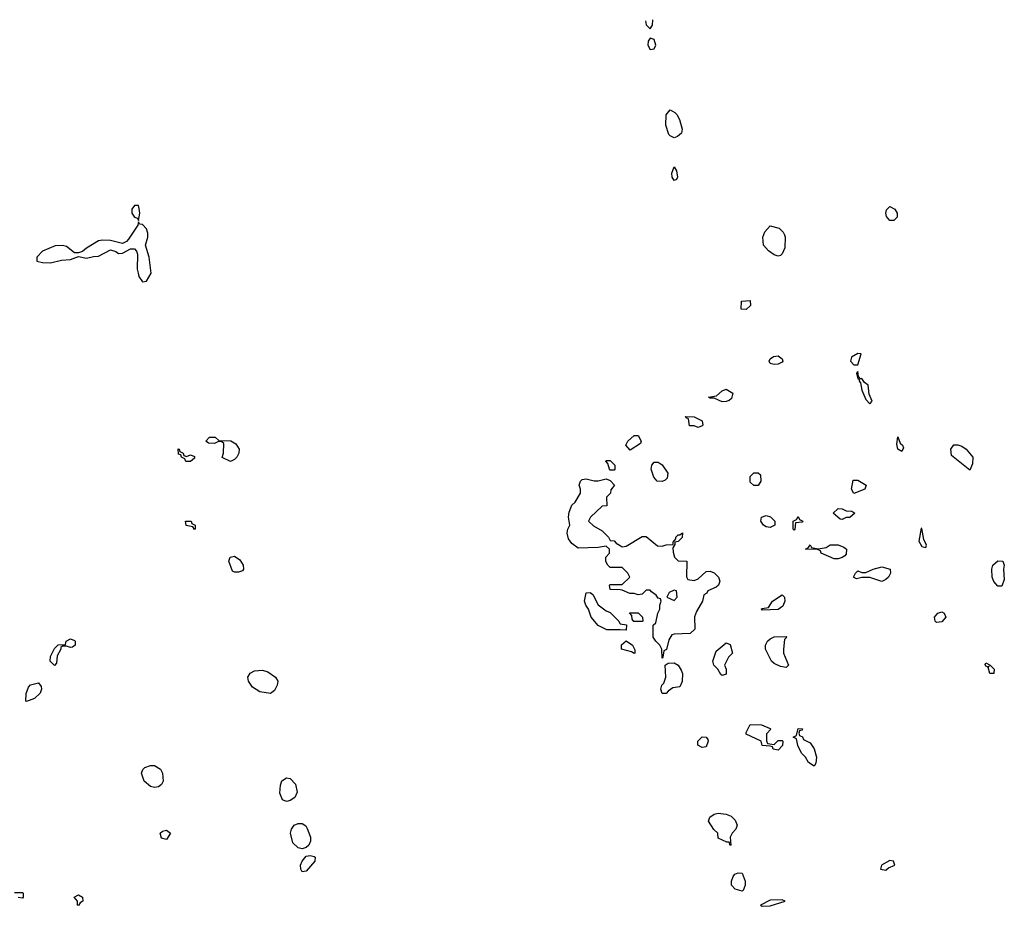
# Model space of a CAD drawing. Header units: inches. Extents: x 2601682 to 2755810, y 449311 to 584050.
# Tile 421 of 505: x 2686996 to 2691922, y 542385 to 546817. Entities that reach past the tile are written whole.
import ezdxf

# ---------------------------------------------------------------- set-up
doc = ezdxf.new("R2010")
doc.units = ezdxf.units.IN
doc.header["$MEASUREMENT"] = 0
doc.layers.add('C6584', color=7, linetype='Continuous')
doc.layers.add('C6594', color=7, linetype='Continuous')

msp = doc.modelspace()

# ---------------------------------------------------------------- linework, layer by layer
at = {"layer": 'C6584', "color": 2}
for points, elevation in [([(2687570, 545889), (2687557.3, 545870), (2687556.3, 545850), (2687570, 545830.8), (2687585.4, 545825.4), (2687590, 545814), (2687596.3, 545850), (2687594, 545874), (2687590, 545888.7)], 10), ([(2687590, 545806), (2687586.8, 545790), (2687539.9, 545720.1), (2687530.9, 545709.1), (2687510, 545699), (2687450, 545714), (2687410, 545715.6), (2687390, 545711.8), (2687330, 545675.6), (2687310, 545658), (2687290, 545651.6), (2687270, 545651.8), (2687230, 545683), (2687210, 545687.8), (2687173.4, 545686.6), (2687110, 545659.3), (2687082, 545630), (2687081, 545610), (2687110, 545603.6), (2687150, 545602.4), (2687205.6, 545614.4), (2687250, 545617.6), (2687290, 545634), (2687330, 545624.4), (2687366, 545634), (2687390, 545634.4), (2687450, 545666), (2687477.6, 545657.6), (2687490, 545648), (2687510, 545650.8), (2687550, 545671.3), (2687570, 545671.3), (2687579.9, 545659.9), (2687584.9, 545644.9), (2687583.8, 545570), (2687588, 545550), (2687592.7, 545532.7), (2687610, 545506), (2687630, 545510.8), (2687654.3, 545550), (2687643.6, 545630), (2687626, 545690), (2687637.6, 545730), (2687636.9, 545750), (2687630, 545772.3), (2687610, 545792.7), (2687594.6, 545794.6)], 10), ([(2688050, 544608.7), (2688009, 544629), (2688015.3, 544650), (2688018, 544698), (2688007.3, 544707.3), (2687990, 544708), (2687970, 544698), (2687940.4, 544700.4), (2687928, 544710), (2687946, 544730), (2687974, 544730), (2687992.7, 544712.7), (2688051.6, 544711.6), (2688076.9, 544696.9), (2688094, 544670), (2688092, 544650), (2688082, 544630), (2688070, 544618)], 6), ([(2687830, 544634), (2687850, 544642), (2687870, 544634), (2687870, 544626), (2687850, 544608.7), (2687828, 544608), (2687822, 544622), (2687806, 544630), (2687802, 544642), (2687790, 544646), (2687788.9, 544671.1), (2687794, 544670), (2687798, 544658), (2687814, 544650), (2687818, 544638)], 6), ([(2689950, 544566), (2689946, 544570), (2689938, 544598), (2689928, 544610), (2689930, 544614), (2689950, 544614), (2689974, 544590), (2689974, 544570), (2689970, 544566)], 6), ([(2687870, 544268), (2687862, 544282), (2687828.9, 544288.9), (2687826, 544310), (2687854, 544310), (2687858, 544298), (2687874, 544290), (2687874, 544270)], 6), ([(2688070, 544055.1), (2688061, 544061), (2688042.7, 544110), (2688049.2, 544130.8), (2688070, 544136), (2688097.5, 544117.5), (2688114, 544090), (2688116.3, 544070), (2688110, 544061.2), (2688090, 544055.1)], 6), ([(2687250, 543678), (2687230, 543686), (2687210, 543686), (2687202, 543678), (2687202, 543670), (2687183.6, 543636.4), (2687179.6, 543600.4), (2687170, 543588), (2687148, 543610), (2687150, 543634), (2687170, 543674), (2687188.4, 543691.6), (2687226, 543694), (2687228.9, 543711.1), (2687250, 543722), (2687270, 543714), (2687274, 543710), (2687274, 543690), (2687259.6, 543680.4)], 6), ([(2688250, 543449), (2688196.6, 543456.6), (2688160.1, 543480.1), (2688140.9, 543510), (2688138, 543530), (2688149.6, 543550.4), (2688170, 543561.6), (2688210, 543565.5), (2688237.5, 543557.5), (2688276, 543530), (2688287.3, 543510), (2688284.9, 543490), (2688270, 543464)], 6), ([(2687030, 543408), (2687026, 543410), (2687028.4, 543448.4), (2687040.2, 543479.8), (2687050, 543492), (2687090, 543502), (2687103.6, 543483.6), (2687104.7, 543470), (2687098, 543450), (2687070, 543424)], 6), ([(2687670, 542979.5), (2687650, 542984.5), (2687618, 543010), (2687605.2, 543050), (2687612, 543068), (2687621.6, 543078.4), (2687650, 543088), (2687670, 543088), (2687700.7, 543070), (2687710.7, 543050), (2687713.4, 543010), (2687705.8, 542994.2), (2687690, 542982.7)], 6), ([(2688330, 542909.3), (2688310, 542917.2), (2688296.9, 542950), (2688300.5, 542990), (2688307.7, 543012.3), (2688330, 543027.7), (2688350, 543023), (2688375.8, 542995.8), (2688384.9, 542955.1), (2688371.9, 542928.1), (2688350, 542913.6)], 6), ([(2688410, 542672), (2688390, 542677), (2688362.7, 542702.7), (2688351.5, 542750), (2688355.6, 542770), (2688370, 542790.4), (2688390, 542798.4), (2688410, 542798), (2688426.9, 542786.9), (2688434.6, 542774.6), (2688450.4, 542730), (2688450.5, 542710), (2688442, 542690), (2688430, 542678)], 6), ([(2687730, 542719), (2687705.6, 542725.6), (2687699, 542750), (2687710, 542761), (2687730, 542766), (2687751, 542750)], 6), ([(2688410, 542557.2), (2688402, 542570), (2688400.5, 542590), (2688409.7, 542610.3), (2688430, 542634.8), (2688450, 542639.1), (2688470, 542634), (2688474, 542630), (2688473.4, 542610), (2688430, 542560.9)], 6), ([(2687290, 542388), (2687286, 542390), (2687286, 542410), (2687268, 542430), (2687290, 542442), (2687310.9, 542430.9), (2687312, 542410), (2687298, 542402)], 6)]:
    msp.add_lwpolyline(points, close=True, dxfattribs=dict(at, elevation=elevation))
at = {"layer": 'C6584', "color": 2, "elevation": 6}
for points in [[(2690000, 544078), (2689950, 544078), (2689938, 544090), (2689928.4, 544108.4), (2689928, 544130), (2689946, 544150), (2689946, 544170), (2689930, 544186), (2689890, 544178), (2689790, 544175.3), (2689758, 544198), (2689742, 544222), (2689735.3, 544250), (2689738, 544270), (2689748, 544290), (2689742, 544330), (2689744.7, 544355.3), (2689759, 544390), (2689774.2, 544405.8), (2689802, 544450), (2689802, 544470), (2689795.3, 544490), (2689802, 544510), (2689810, 544518), (2689830, 544522), (2689870, 544511.3), (2689890, 544511.3), (2689930, 544522), (2689950, 544514), (2689972, 544490), (2689952.7, 544467.3), (2689952, 544450), (2689932, 544430), (2689932.7, 544387.3), (2689910, 544386), (2689852, 544330), (2689842, 544310), (2689866.4, 544286.4), (2689910, 544262), (2689942, 544230), (2689950, 544214), (2689970, 544212), (2689979.6, 544199.6), (2690000, 544187.8)], [(2690000, 543966.3), (2689950, 543968), (2689946, 543990), (2689950, 543994), (2690000, 543994)], [(2690000, 543766.4), (2689932.7, 543767.3), (2689890, 543788.7), (2689855.3, 543830), (2689842, 543870), (2689828.7, 543890), (2689822, 543910), (2689830, 543952), (2689850, 543954), (2689863.6, 543943.6), (2689890, 543892), (2689930, 543862), (2689950, 543854), (2689994, 543810), (2689998, 543798), (2690000, 543797.6)], [(2686970, 542454), (2687010, 542454), (2687014, 542450), (2687014, 542430), (2687010, 542426), (2686988.4, 542428.4)]]:
    msp.add_lwpolyline(points, dxfattribs=at)
at = {"layer": 'C6594', "color": 2}
for points, elevation in [([(2690127.1, 546812.3), (2690130, 546792), (2690150, 546771), (2690162.7, 546790), (2690163.2, 546817.2)], 10), ([(2690000, 544187.8), (2690010, 544182), (2690030, 544184.7), (2690110, 544234), (2690130, 544234), (2690186.4, 544186.4), (2690210, 544184.7), (2690230, 544192), (2690266, 544194), (2690266, 544206), (2690278, 544222), (2690278, 544230), (2690290, 544242), (2690298, 544242), (2690311.6, 544251.6), (2690310, 544228), (2690290, 544208), (2690274, 544206), (2690274, 544194), (2690263.6, 544176.4), (2690265.4, 544154.6), (2690272, 544130), (2690290, 544112), (2690334, 544110), (2690332.7, 544032.7), (2690338, 544018), (2690370, 544014), (2690390, 544022), (2690430, 544058), (2690450, 544061), (2690470, 544051.3), (2690491.3, 544030), (2690498, 544010), (2690492, 543990), (2690479.8, 543980.2), (2690438, 543962), (2690434, 543950), (2690418, 543942), (2690412, 543910), (2690382, 543858), (2690372.7, 543832.7), (2690374, 543770), (2690350, 543748.7), (2690270, 543746), (2690258, 543742), (2690243.6, 543716.4), (2690231.6, 543668.4), (2690218, 543662), (2690214, 543630), (2690210, 543626), (2690208, 543670), (2690198, 543690), (2690178, 543710), (2690166, 543730), (2690166, 543790), (2690178, 543802), (2690188, 543850), (2690198, 543870), (2690198, 543890), (2690206, 543910), (2690202, 543922), (2690190, 543926), (2690180.4, 543940.4), (2690156.4, 543956.4), (2690150, 543966), (2690130, 543966), (2690110, 543946), (2690090, 543942), (2690070, 543948.7), (2690049, 543949), (2690010, 543966), (2690000, 543966.3)], 6), ([(2690000, 543994), (2690010, 543994), (2690048, 544030), (2690038, 544050), (2690010, 544078), (2690000, 544078)], 6), ([(2690000, 543797.6), (2690032, 543792), (2690030, 543766), (2690000, 543766.4)], 6)]:
    msp.add_lwpolyline(points, dxfattribs=dict(at, elevation=elevation))
for points, elevation in [([(2690150, 546725.2), (2690140.5, 546710), (2690139.3, 546690), (2690150, 546667.7), (2690170, 546670.8), (2690178.7, 546690), (2690170, 546718)], 10), ([(2690270, 546227), (2690250, 546236.3), (2690244.1, 546244.1), (2690228.9, 546290), (2690230, 546341), (2690250, 546366), (2690273.5, 546353.5), (2690283.1, 546343.1), (2690297.6, 546317.6), (2690310.7, 546270), (2690307.3, 546250), (2690286.9, 546233.1)], 6), ([(2690270, 546012.7), (2690259.6, 546030), (2690258.4, 546050), (2690270, 546081), (2690282, 546062), (2690287.3, 546030), (2690282, 546018)], 6), ([(2691350, 545814), (2691332.9, 545832.9), (2691329.4, 545850), (2691332.9, 545867.1), (2691350, 545882.8), (2691374.8, 545870), (2691386.8, 545850), (2691386, 545830), (2691370, 545814)], 6), ([(2690790, 545635.3), (2690770, 545642), (2690742, 545662), (2690717.2, 545690), (2690713.2, 545730), (2690724.1, 545755.9), (2690750, 545786), (2690794.9, 545774.9), (2690814.9, 545754.9), (2690821.6, 545741.6), (2690825.5, 545730), (2690824, 545676), (2690810, 545646), (2690802, 545638)], 6), ([(2690630, 545368), (2690606, 545370), (2690608, 545410), (2690650, 545414), (2690651.6, 545388.4)], 6), ([(2690770, 545092.7), (2690750, 545099), (2690745.1, 545110), (2690750, 545121), (2690766.8, 545133.2), (2690790, 545137.3), (2690810, 545121), (2690814, 545110), (2690810, 545105.1), (2690790, 545094.5)], 6), ([(2691190, 545148.7), (2691158, 545130), (2691152, 545110), (2691170, 545092), (2691190, 545092), (2691206, 545146)], 10), ([(2691190, 545058), (2691182, 545050), (2691190, 545022), (2691198, 545018), (2691196, 545010), (2691202, 545002), (2691210, 544964.7), (2691230, 544918), (2691250, 544896), (2691261.2, 544910), (2691245.2, 544945.2), (2691240.9, 544990), (2691222.9, 545002.9), (2691210, 545024), (2691202, 545022), (2691193.2, 545033.2)], 10), ([(2690510, 544906), (2690470, 544925.2), (2690450, 544925.2), (2690442, 544930), (2690482.5, 544937.5), (2690510, 544961.1), (2690530, 544970.2), (2690563.8, 544950), (2690556.4, 544923.6), (2690545.8, 544914.2), (2690530, 544909.2)], 6), ([(2690390, 544778), (2690370, 544786), (2690347.3, 544787.3), (2690342, 544822), (2690330, 544826), (2690327.3, 544832.7), (2690370, 544832), (2690410, 544812), (2690414, 544790), (2690410, 544786)], 6), ([(2690050, 544666), (2690028.7, 544690), (2690038, 544710), (2690070, 544738), (2690090, 544738), (2690104.7, 544710), (2690102, 544698)], 6), ([(2691410, 544659), (2691389.7, 544670), (2691385.1, 544694.9), (2691388.9, 544731.1), (2691400.7, 544700.7), (2691412, 544690), (2691417.3, 544677.3)], 6), ([(2691750, 544566), (2691658, 544638), (2691655.3, 544670), (2691670, 544692), (2691690, 544692), (2691710, 544684.7), (2691730.7, 544670.7), (2691764.7, 544630), (2691763.6, 544596.4)], 6), ([(2690210, 544508), (2690186, 544510), (2690168, 544530), (2690155.3, 544570), (2690159, 544590), (2690170, 544604.7), (2690190, 544604.7), (2690210, 544591.3), (2690238, 544550), (2690234.8, 544525.2), (2690225.4, 544514.6)], 6), ([(2690690, 544488), (2690668.4, 544488.4), (2690650, 544506), (2690650, 544534), (2690668.9, 544551.1), (2690691.1, 544551.1), (2690702, 544542), (2690704.7, 544510)], 6), ([(2691170, 544448.7), (2691158, 544470), (2691165.2, 544514.8), (2691190, 544516), (2691230.4, 544490.4), (2691224.7, 544470)], 6), ([(2691110, 544318), (2691100.4, 544320.4), (2691066, 544350), (2691090, 544374), (2691110, 544372), (2691130, 544362), (2691159.6, 544359.6), (2691174, 544350), (2691150, 544328.7), (2691130, 544328)], 6), ([(2690750, 544278), (2690730, 544282), (2690718, 544290), (2690704, 544310), (2690708, 544330), (2690730, 544338), (2690752, 544332), (2690774, 544310), (2690774, 544290), (2690770, 544288)], 6), ([(2690870, 544266), (2690866, 544270), (2690866, 544310), (2690882, 544318), (2690890, 544334), (2690898, 544318), (2690914, 544310), (2690910, 544306), (2690878, 544302), (2690874, 544270)], 6), ([(2691505.4, 544274.6), (2691494.8, 544210), (2691510, 544183), (2691530, 544178), (2691533, 544190), (2691518.9, 544218.9), (2691510, 544274)], 10), ([(2691070, 544122), (2691006, 544150), (2691002, 544162), (2690988, 544168), (2690928, 544170), (2690942, 544178), (2690950, 544191.3), (2690958, 544178), (2690990, 544172), (2691030, 544178), (2691050, 544191.3), (2691091.1, 544191.1), (2691119.8, 544179.8), (2691132, 544170), (2691130, 544146), (2691123.6, 544136.4), (2691110, 544128.7), (2691090, 544122)], 6), ([(2691310, 544008), (2691250, 544028.7), (2691210, 544028.7), (2691182, 544022), (2691168, 544030), (2691178, 544050), (2691190, 544062), (2691210, 544054), (2691230, 544054), (2691266, 544070), (2691310, 544082), (2691351, 544071), (2691352, 544050), (2691342, 544030), (2691330, 544018)], 6), ([(2691890, 543986), (2691870, 544008), (2691861.2, 544030), (2691859, 544070), (2691864, 544090), (2691890, 544112), (2691914, 544110), (2691922, 544090), (2691918, 544070), (2691922, 544018), (2691910, 543986)], 6), ([(2690270, 543966), (2690246, 543954), (2690234, 543930), (2690270, 543914), (2690286, 543930), (2690282, 543962)], 6), ([(2690710, 543866), (2690706, 543870), (2690710, 543874), (2690742, 543878), (2690762, 543910), (2690810, 543942), (2690822, 543930), (2690824.7, 543910), (2690814.8, 543885.2), (2690790, 543869)], 6), ([(2690068, 543808), (2690060.4, 543820.4), (2690058, 543838), (2690047.3, 543852.7), (2690090, 543852), (2690112, 543830), (2690114, 543810), (2690110, 543808)], 6), ([(2691583.2, 543803.2), (2691575.3, 543810), (2691573.2, 543830), (2691589, 543850), (2691610, 543857.6), (2691620.5, 543850), (2691630.2, 543830), (2691610, 543807)], 6), ([(2690830, 543578), (2690803.1, 543583.1), (2690770, 543598), (2690758, 543610), (2690728, 543670), (2690728, 543690), (2690738, 543710), (2690750, 543722), (2690770, 543732), (2690830, 543734), (2690834, 543730), (2690822, 543718), (2690818, 543670), (2690818, 543650), (2690842, 543590)], 6), ([(2690070, 543648), (2690056.4, 543656.4), (2690006, 543670), (2690007.3, 543692.7), (2690030, 543712), (2690062, 543690), (2690072.7, 543667.3), (2690074, 543650)], 6), ([(2690510, 543538), (2690503.1, 543543.1), (2690488.7, 543570), (2690469, 543590), (2690464, 543610), (2690480.2, 543659.8), (2690530, 543702), (2690550, 543694), (2690562, 543650), (2690542, 543630), (2690522, 543590), (2690531.1, 543571.1), (2690530, 543546)], 6), ([(2690210, 543448), (2690204, 543470), (2690208.7, 543490), (2690219, 543501), (2690228, 543530), (2690226, 543590), (2690240.4, 543599.6), (2690270, 543602), (2690291, 543591), (2690305.4, 543565.4), (2690311.6, 543548.4), (2690311.1, 543508.9), (2690298, 543482), (2690263.6, 543476.4), (2690239.6, 543460.4), (2690230, 543448)], 6), ([(2691870, 543548), (2691850, 543548.7), (2691842, 543578), (2691846, 543586), (2691838, 543582), (2691830, 543585.2), (2691826.8, 543593.2), (2691830, 543602), (2691850.9, 543590.9), (2691872, 543570)], 6), ([(2690770, 543194), (2690790, 543214), (2690810, 543214), (2690814, 543210), (2690811.6, 543188.4), (2690790, 543166), (2690766, 543170), (2690762, 543182), (2690750, 543186), (2690710, 543188), (2690706, 543210), (2690630, 543246), (2690630, 543254), (2690650, 543294), (2690707.3, 543292.7), (2690750, 543274), (2690754, 543270), (2690732.7, 543247.3), (2690732.7, 543212.7), (2690738, 543198)], 6), ([(2690970, 543086), (2690943.1, 543103.1), (2690928, 543130), (2690908, 543150), (2690888.4, 543188.4), (2690882, 543222), (2690866, 543230), (2690882, 543238), (2690890, 543274), (2690912, 543272), (2690910, 543266), (2690898, 543262), (2690894, 543250), (2690898, 543238), (2690912, 543232), (2690918, 543218), (2690950, 543202), (2690970, 543172), (2690982, 543130), (2690979.6, 543100.4)], 6), ([(2690410, 543178), (2690388, 543190), (2690388.7, 543210), (2690410, 543231.3), (2690431, 543231), (2690438.8, 543218.8), (2690441, 543210), (2690430, 543182)], 6), ([(2690550, 542688.7), (2690546, 542706), (2690534, 542706), (2690490, 542726), (2690488, 542750), (2690469.1, 542769.1), (2690442, 542810), (2690448, 542830), (2690470, 542846), (2690490, 542851), (2690530, 542846), (2690555.3, 542835.3), (2690576, 542816), (2690584.7, 542790), (2690578, 542770), (2690561, 542750), (2690551.3, 542730), (2690554, 542690)], 6), ([(2691350, 542614), (2691306.8, 542590), (2691302, 542570), (2691330, 542565.5), (2691342.5, 542577.5), (2691374, 542590), (2691368, 542610)], 10), ([(2690610, 542461.2), (2690575.3, 542470), (2690557.2, 542490), (2690557.2, 542510), (2690565.6, 542534.4), (2690574, 542546), (2690590, 542552), (2690611, 542551), (2690624.9, 542510), (2690625.5, 542490), (2690615.5, 542464.5)], 6), ([(2690810, 542417.6), (2690750, 542415.8), (2690702.8, 542390), (2690710, 542384.9), (2690750, 542387.4), (2690825.2, 542410)], 10)]:
    msp.add_lwpolyline(points, close=True, dxfattribs=dict(at, elevation=elevation))

doc.saveas('drawing.dxf')
